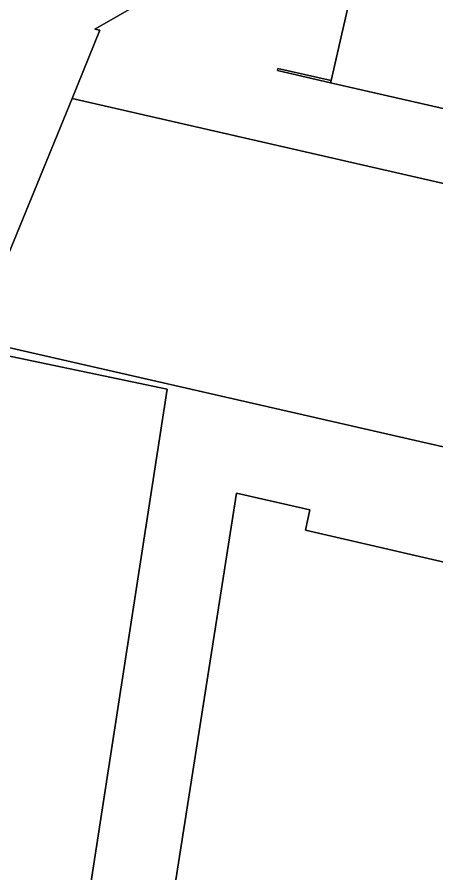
# Model space of a CAD drawing. Extents: x 161385 to 162589, y 388479 to 389756.
# Drawn here: x 162279.1 to 162340.8, y 388892.6 to 389018.9 of the extents above; entities that cross this region are included whole.
import ezdxf

# ---------------------------------------------------------------- set-up
doc = ezdxf.new("R2010")
doc.units = 0
for name, color, linetype in [('IMGEO_Erf', 7, 'Continuous'), ('IMGEO_Groenvoorziening', 7, 'Continuous'), ('IMGEO_Hek', 7, 'Continuous'), ('IMGEO_Muur', 7, 'Continuous'), ('IMGEO_Pand', 7, 'Continuous')]:
    doc.layers.add(name, color=color, linetype=linetype)

msp = doc.modelspace()

# ---------------------------------------------------------------- linework, layer by layer
at = {"layer": 'IMGEO_Erf'}
for points in [[(162298.67, 389021.83), (162290.52, 389017.08), (162291.25, 389016.92), (162287.16, 389006.86), (162370.25, 388987.84), (162371.46, 388993.36), (162372.55, 388998.35), (162365.36, 389000), (162325.26, 389009.19), (162317.44, 389010.98), (162317.5, 389011.26), (162325.33, 389009.49), (162328.94, 389025.27)], [(162366.15, 388936.01), (162368.39, 388933.89), (162370.88, 388944.75), (162371.6, 388947.93), (162374.62, 388961.27), (162375.78, 388966.31), (162373.43, 388966.87), (162372.85, 388967.01), (162366.04, 388968.59), (162361.05, 388969.75), (162359.74, 388963.97), (162364.69, 388962.83), (162370.96, 388961.38), (162370.9, 388961.13), (162371.68, 388960.96), (162369.45, 388951.04), (162369.14, 388951.15), (162369.1, 388951.09), (162368.67, 388949.22), (162361.92, 388950.85), (162361.19, 388951.02), (162272.57, 388971.29)], [(162272.02, 388970.05), (162301.19, 388963.97), (162289.32, 388887.22)], [(162301.28, 388884.02), (162311.4, 388948.62)], [(162311.4, 388948.62), (162322.22, 388946.17), (162321.54, 388943.14), (162347.32, 388937.21), (162348.02, 388940.25), (162354.14, 388938.88), (162358.24, 388937.94), (162359.01, 388937.76), (162351.8, 388906.47), (162350.99, 388902.98), (162357.82, 388901.41), (162357.99, 388902.19), (162357.68, 388902.26), (162358.01, 388903.71), (162358.24, 388903.66), (162358.49, 388904.84), (162361.52, 388918.08), (162364.6, 388917.34), (162365.89, 388922.96), (162362.79, 388923.59), (162365.54, 388935.65)]]:
    msp.add_lwpolyline(points, dxfattribs=at)
at = {"layer": 'IMGEO_Groenvoorziening'}
msp.add_lwpolyline([(162272.57, 388971.29), (162287.16, 389006.86), (162291.25, 389016.92), (162290.52, 389017.08), (162298.67, 389021.83), (162298.53, 389021.89), (162291.06, 389024.92), (162289.41, 389026.11), (162285.39, 389032.1), (162281.11, 389031.43), (162281.19, 389030.86), (162280.56, 389028.53), (162228.73, 388912.52)], dxfattribs=at)
at = {"layer": 'IMGEO_Hek'}
msp.add_lwpolyline([(162287.16, 389006.86), (162291.25, 389016.92)], dxfattribs=at)
at = {"layer": 'IMGEO_Muur'}
msp.add_lwpolyline([(162317.5, 389011.26), (162317.44, 389010.98), (162325.26, 389009.19), (162325.33, 389009.49)], close=True, dxfattribs=at)
at = {"layer": 'IMGEO_Pand'}
for points in [[(162328.94, 389025.27), (162325.33, 389009.49), (162325.26, 389009.19), (162365.36, 389000), (162372.55, 388998.35), (162379.67, 388996.72), (162380.42, 389000), (162380.91, 389002.17), (162380.97, 389002.42), (162380.54, 389002.52), (162381.67, 389007.35), (162382.07, 389007.25), (162382.14, 389007.54), (162396.23, 389069.02), (162396.59, 389070.58), (162396.65, 389070.84), (162396.09, 389076.8), (162390.69, 389076.39), (162389.08, 389069.36), (162383.65, 389068.93), (162377.13, 389060.96), (162371.55, 389065.62), (162365.41, 389058.13), (162359.82, 389062.77)], [(162361.92, 388950.85), (162362.11, 388951.78), (162361.93, 388951.81), (162361.83, 388951.36), (162357.1, 388952.42), (162342.46, 388955.71), (162345.09, 388967.15), (162359.7, 388963.82), (162359.74, 388963.97), (162361.05, 388969.75), (162366.04, 388968.59), (162372.85, 388967.01), (162374.64, 388974.84), (162375.25, 388977.49), (162377.05, 388985.31), (162370.19, 388986.92), (162370.38, 388987.81), (162370.25, 388987.84), (162287.16, 389006.86), (162272.57, 388971.29), (162361.19, 388951.02)], [(162264.95, 388889.85), (162268.21, 388893.37), (162269.62, 388895), (162277.13, 388888.33), (162289.31, 388887.19), (162289.32, 388887.22), (162301.19, 388963.97), (162272.02, 388970.05), (162248.71, 388913.78), (162251.02, 388911.64), (162246.37, 388906.42), (162261.18, 388893.21)], [(162329.06, 388883.38), (162335.09, 388882.81), (162334.42, 388875.84), (162348.39, 388874.52), (162351.61, 388874.21), (162351.61, 388874.31), (162352.3, 388877.28), (162357.82, 388901.41), (162350.99, 388902.98), (162351.8, 388906.47), (162359.01, 388937.76), (162358.24, 388937.94), (162354.14, 388938.88), (162348.02, 388940.25), (162347.32, 388937.21), (162321.54, 388943.14), (162322.22, 388946.17), (162311.4, 388948.62), (162301.28, 388884.02), (162300.45, 388878.97), (162300.83, 388878.93), (162311.92, 388877.97), (162312.59, 388884.95), (162316.2, 388884.61)]]:
    msp.add_lwpolyline(points, close=True, dxfattribs=at)

doc.saveas('drawing.dxf')
